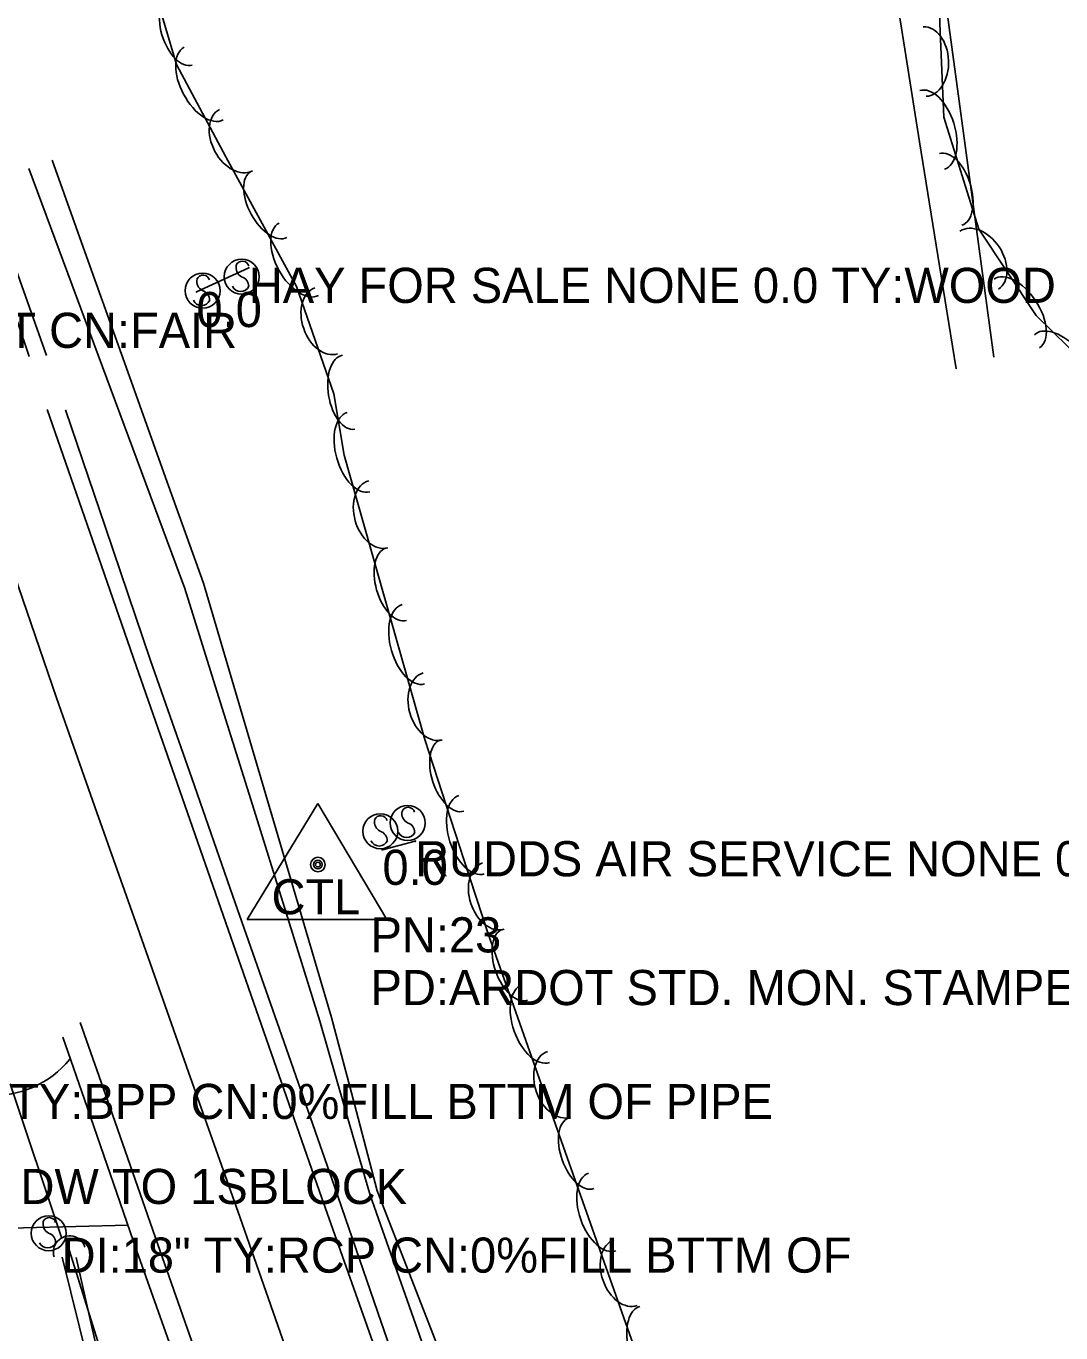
# Model space of a CAD drawing. Extents: x 954793 to 988390, y 1867850 to 1924428.
# Drawn here: x 960987.9 to 961135.1, y 1907909.1 to 1908095 of the extents above; entities that cross this region are included whole.
import ezdxf

# ---------------------------------------------------------------- set-up
doc = ezdxf.new("R2010")
doc.units = 0
for name, color, linetype in [('S_CROSS_DRAIN', 7, 'Continuous'), ('S_DITCHLINE', 7, 'Continuous'), ('S_DRG_PT_SYM', 7, 'Continuous'), ('S_DRIVEWAY', 7, 'Continuous'), ('S_EDGE_PAVEMENT', 7, 'Continuous'), ('S_MSC_PT_SYM', 7, 'Continuous'), ('S_PAVEMENT_CROWN', 7, 'Continuous'), ('S_PRIMARY_CTL', 7, 'Continuous'), ('S_PRIMARY_CTL_ANNOT', 7, 'Continuous'), ('S_SHOULDER', 7, 'Continuous'), ('S_SIDE_DRAIN', 7, 'Continuous'), ('S_SIDE_DRAIN_ANNOT', 7, 'Continuous'), ('S_SIGN', 7, 'Continuous'), ('S_SIGN_ANNOT', 7, 'Continuous'), ('S_STREAM', 7, 'Continuous'), ('S_SURVEY_TEXT_ANNOT', 7, 'Continuous'), ('S_TREE', 7, 'Continuous')]:
    doc.layers.add(name, color=color, linetype=linetype)

msp = doc.modelspace()

# ---------------------------------------------------------------- linework, layer by layer
at = {"layer": 'S_CROSS_DRAIN'}
msp.add_arc((960994.07, 1907920.56), 2.3, 17.5715, 197.9007, dxfattribs=at)
at = {"layer": 'S_DITCHLINE'}
for points in [[(961120.18, 1908046.24), (961117.58, 1908062.4), (961114.99, 1908078.56), (961112.4, 1908094.72), (961109.81, 1908110.89), (961108.89, 1908125.62), (961107.98, 1908140.34), (961107.06, 1908155.07), (961106.15, 1908169.8)], [(961125.53, 1908047.89), (961123.08, 1908066.11), (961120.62, 1908084.33), (961118.16, 1908102.55), (961115.7, 1908120.76), (961113.87, 1908144.76), (961112.04, 1908168.77)], [(961086.29, 1907809.45), (961077.46, 1907828.5), (961068.63, 1907847.55), (961060.62, 1907865.61), (961052.6, 1907883.67), (961044.73, 1907906.16), (961036.85, 1907928.66), (961033.25, 1907941.04), (961029.65, 1907953.43), (961024.86, 1907968.82), (961020.07, 1907984.22), (961015.27, 1907999.61), (961010.48, 1908015.01), (961004.93, 1908029.95), (960999.38, 1908044.89), (960993.83, 1908059.83), (960988.28, 1908074.77)], [(961090.06, 1907810.64), (961081.31, 1907830.06), (961072.56, 1907849.47), (961063.88, 1907867.06), (961055.21, 1907884.64), (961046.51, 1907906.95), (961037.82, 1907929.26), (961034.58, 1907941.59), (961031.34, 1907953.93), (961026.79, 1907969.38), (961022.23, 1907984.83), (961017.67, 1908000.29), (961013.12, 1908015.74), (961007.73, 1908030.79), (961002.35, 1908045.84), (960996.97, 1908060.89), (960991.59, 1908075.94)], [(961000.39, 1907889.95), (960996.7, 1907904.89), (960993.01, 1907919.82)], [(961001.9, 1907889.09), (960998.45, 1907904.44), (960995, 1907919.8)]]:
    msp.add_lwpolyline(points, dxfattribs=at)
at = {"layer": 'S_DRG_PT_SYM'}
msp.add_lwpolyline([(960992.94, 1907922.62), (960992.94, 1907922.67), (960992.94, 1907922.62), (960992.89, 1907922.62), (960992.94, 1907922.62), (960992.94, 1907922.57), (960992.94, 1907922.62), (960992.99, 1907922.62)], dxfattribs=at)
msp.add_lwpolyline([(960992.94, 1907922.62), (960992.9, 1907922.61), (960992.94, 1907922.62), (960992.96, 1907922.57), (960992.94, 1907922.62), (960992.99, 1907922.64), (960992.94, 1907922.62), (960992.93, 1907922.67)], close=True, dxfattribs=at)
msp.add_lwpolyline([(960992.94, 1907922.62), (960992.9, 1907922.61), (960992.94, 1907922.62), (960992.96, 1907922.57), (960992.94, 1907922.62), (960992.99, 1907922.64), (960992.94, 1907922.62), (960992.93, 1907922.67)], close=True, dxfattribs=at)
at = {"layer": 'S_DRIVEWAY'}
msp.add_lwpolyline([(960868.16, 1907986.44), (960867.02, 1907951.11), (960902.33, 1907942.86), (960948.57, 1907928.41), (960971.21, 1907923.92), (960980.01, 1907923.8), (961002.4, 1907924.38)], dxfattribs=at)
msp.add_ellipse((960983.38, 1907956.59), major_axis=(10.44, 8.94), ratio=0.999201, start_param=3.942198, end_param=4.899179, dxfattribs=at)
at = {"layer": 'S_EDGE_PAVEMENT'}
for points in [[(960988.31, 1908048), (960983.36, 1908062.66), (960976.4, 1908083.29), (960969.35, 1908104.71), (960962.29, 1908126.13), (960956.19, 1908144.98), (960950.73, 1908161.82)], [(961101.03, 1907724.95), (961098.95, 1907730.96), (961092.24, 1907750.45), (961085.52, 1907769.95), (961077.97, 1907791.51), (961070.42, 1907813.07), (961064, 1907831.48), (961057.58, 1907849.89), (961050.38, 1907870.36), (961043.18, 1907890.83), (961036.4, 1907910), (961029.63, 1907929.18), (961022.42, 1907949.87), (961015.21, 1907970.56), (961009.38, 1907987.28), (961003.56, 1908004), (960996.94, 1908023.02), (960990.87, 1908040.47)], [(961093.44, 1907672.76), (961091.85, 1907677.33), (961083.85, 1907700.53), (961075.84, 1907723.73), (961069.24, 1907742.76), (961062.63, 1907761.78), (961055.09, 1907783.45), (961047.55, 1907805.13), (961041.02, 1907823.69), (961034.5, 1907842.26), (961027.28, 1907862.75), (961020.06, 1907883.25), (961013.34, 1907902.44), (961006.61, 1907921.64), (960999.45, 1907942.16), (960995.59, 1907953.21)]]:
    msp.add_lwpolyline(points, dxfattribs=at)
at = {"layer": 'S_MSC_PT_SYM'}
for points in [[(961019.57, 1908060.63), (961019.57, 1908060.68), (961019.57, 1908060.63), (961019.52, 1908060.63), (961019.57, 1908060.63), (961019.57, 1908060.58), (961019.57, 1908060.63), (961019.62, 1908060.63)], [(961012.13, 1908057.19), (961012.13, 1908057.24), (961012.13, 1908057.19), (961012.08, 1908057.19), (961012.13, 1908057.19), (961012.13, 1908057.14), (961012.13, 1908057.19), (961012.18, 1908057.19)], [(961043.23, 1907979.03), (961043.23, 1907979.08), (961043.23, 1907979.03), (961043.18, 1907979.03), (961043.23, 1907979.03), (961043.23, 1907978.98), (961043.23, 1907979.03), (961043.28, 1907979.03)], [(961038.58, 1907977.81), (961038.58, 1907977.86), (961038.58, 1907977.81), (961038.53, 1907977.81), (961038.58, 1907977.81), (961038.58, 1907977.76), (961038.58, 1907977.81), (961038.63, 1907977.81)]]:
    msp.add_lwpolyline(points, dxfattribs=at)
for points in [[(961019.57, 1908060.63), (961019.59, 1908060.58), (961019.57, 1908060.63), (961019.61, 1908060.65), (961019.57, 1908060.63), (961019.54, 1908060.67), (961019.57, 1908060.63), (961019.52, 1908060.6)], [(961019.57, 1908060.63), (961019.59, 1908060.58), (961019.57, 1908060.63), (961019.61, 1908060.65), (961019.57, 1908060.63), (961019.54, 1908060.67), (961019.57, 1908060.63), (961019.52, 1908060.6)], [(961012.13, 1908057.19), (961012.15, 1908057.15), (961012.13, 1908057.19), (961012.17, 1908057.21), (961012.13, 1908057.19), (961012.11, 1908057.24), (961012.13, 1908057.19), (961012.08, 1908057.17)], [(961012.13, 1908057.19), (961012.15, 1908057.15), (961012.13, 1908057.19), (961012.17, 1908057.21), (961012.13, 1908057.19), (961012.11, 1908057.24), (961012.13, 1908057.19), (961012.08, 1908057.17)], [(961043.23, 1907979.03), (961043.24, 1907978.98), (961043.23, 1907979.03), (961043.28, 1907979.04), (961043.23, 1907979.03), (961043.22, 1907979.08), (961043.23, 1907979.03), (961043.18, 1907979.02)], [(961043.23, 1907979.03), (961043.24, 1907978.98), (961043.23, 1907979.03), (961043.28, 1907979.04), (961043.23, 1907979.03), (961043.22, 1907979.08), (961043.23, 1907979.03), (961043.18, 1907979.02)], [(961038.58, 1907977.81), (961038.59, 1907977.76), (961038.58, 1907977.81), (961038.62, 1907977.82), (961038.58, 1907977.81), (961038.56, 1907977.85), (961038.58, 1907977.81), (961038.53, 1907977.79)], [(961038.58, 1907977.81), (961038.59, 1907977.76), (961038.58, 1907977.81), (961038.62, 1907977.82), (961038.58, 1907977.81), (961038.56, 1907977.85), (961038.58, 1907977.81), (961038.53, 1907977.79)]]:
    msp.add_lwpolyline(points, close=True, dxfattribs=at)
at = {"layer": 'S_PAVEMENT_CROWN'}
msp.add_lwpolyline([(961110.09, 1907660.76), (961102.93, 1907681.67), (961095.04, 1907704.26), (961087.14, 1907726.85), (961080.28, 1907746.59), (961073.41, 1907766.32), (961066.26, 1907787.67), (961059.1, 1907809.02), (961052.49, 1907827.52), (961045.88, 1907846.02), (961038.87, 1907866.42), (961031.86, 1907886.81), (961025.07, 1907906.18), (961018.28, 1907925.55), (961011, 1907946.17), (961003.73, 1907966.78), (960997.97, 1907983.11), (960992.22, 1907999.43), (960985.59, 1908018.85), (960978.97, 1908038.26), (960972.25, 1908058.26), (960965.52, 1908078.27), (960958.29, 1908100.22)], dxfattribs=at)
at = {"layer": 'S_PRIMARY_CTL'}
for p, q in [((961029.39, 1907984.4), (961019.35, 1907967.89)), ((961029.39, 1907984.4), (961039.21, 1907967.89)), ((961019.35, 1907967.89), (961039.21, 1907967.89))]:
    msp.add_line(p, q, dxfattribs=at)
for radius in [1.04, 0.609, 0.344]:
    msp.add_circle((961029.39, 1907975.7), radius, dxfattribs=at)
at = {"layer": 'S_SHOULDER'}
for points in [[(960990.81, 1908048.13), (960985.38, 1908063.42), (960978, 1908084.23), (960970.85, 1908105.16)], [(961102.9, 1907726.86), (961101.13, 1907732.03), (961094.39, 1907751.2), (961087.65, 1907770.38), (961080.11, 1907791.95), (961072.57, 1907813.51), (961066.16, 1907832.07), (961059.75, 1907850.62), (961052.41, 1907870.94), (961045.06, 1907891.25), (961038.41, 1907910.56), (961031.75, 1907929.88), (961024.53, 1907950.54), (961017.31, 1907971.19), (961011.44, 1907987.98), (961005.58, 1908004.76), (960999.17, 1908023.68), (960993.5, 1908040.43)], [(961090.28, 1907673.03), (961088.95, 1907676.9), (961081.17, 1907699.77), (961073.39, 1907722.64), (961066.82, 1907741.75), (961060.24, 1907760.86), (961052.8, 1907782.61), (961045.37, 1907804.35), (961038.65, 1907822.9), (961031.93, 1907841.44), (961024.64, 1907861.7), (961017.35, 1907881.96), (961010.5, 1907901.32), (961003.65, 1907920.68), (960996.57, 1907941.18), (960993.13, 1907951.13)]]:
    msp.add_lwpolyline(points, dxfattribs=at)
at = {"layer": 'S_SIDE_DRAIN'}
msp.add_line((960992.94, 1907922.62), (960985.63, 1907944.49), dxfattribs=at)
msp.add_lwpolyline([(960992.94, 1907922.62), (960985.63, 1907944.49)], dxfattribs=at)
msp.add_lwpolyline([(960992.94, 1907922.62), (960985.63, 1907944.49)], dxfattribs=at)
at = {"layer": 'S_SIGN'}
for p, q in [((961019.57, 1908060.63), (961012.13, 1908057.19)), ((961043.23, 1907979.03), (961038.58, 1907977.81))]:
    msp.add_line(p, q, dxfattribs=at)
for points in [[(961019.57, 1908060.63), (961012.13, 1908057.19)], [(961019.57, 1908060.63), (961012.13, 1908057.19)], [(961043.23, 1907979.03), (961038.58, 1907977.81)], [(961043.23, 1907979.03), (961038.58, 1907977.81)]]:
    msp.add_lwpolyline(points, dxfattribs=at)
for centre in [(961018.56, 1908059.35), (961012.99, 1908057.37), (961042.17, 1907981.63), (961038.27, 1907980.45), (960991.11, 1907923.24)]:
    msp.add_circle(centre, 2.49, dxfattribs=at)
for centre, radius, start, end in [((961019.25, 1908060.67), 1.5, 167.1196, 241.9813), ((961018.64, 1908060.62), 0.95, 16.5258, 156.8957), ((961013.68, 1908058.7), 1.5, 167.1196, 241.9813), ((961013.07, 1908058.64), 0.95, 16.5258, 156.8957), ((961018.41, 1908058.53), 1.28, 204.641, 335.359), ((961018.15, 1908058.01), 1.4, 358.6529, 73.7063), ((961012.84, 1908056.55), 1.28, 204.641, 335.359), ((961012.58, 1908056.03), 1.4, 358.6529, 73.7063), ((961042.24, 1907982.9), 0.95, 16.5258, 156.8957), ((961038.95, 1907981.77), 1.5, 167.1196, 241.9813), ((961038.34, 1907981.71), 0.95, 16.5258, 156.8957), ((961042.85, 1907982.96), 1.5, 167.1196, 241.9813), ((961041.76, 1907980.29), 1.4, 358.6529, 73.7063), ((961037.85, 1907979.1), 1.4, 358.6529, 73.7063), ((961042.02, 1907980.81), 1.28, 204.641, 335.359), ((961038.11, 1907979.62), 1.28, 204.641, 335.359), ((960991.79, 1907924.57), 1.5, 167.1196, 241.9813), ((960991.18, 1907924.51), 0.95, 16.5258, 156.8957), ((960990.69, 1907921.9), 1.4, 358.6529, 73.7063), ((960990.95, 1907922.42), 1.28, 204.641, 335.359)]:
    msp.add_arc(centre, radius, start, end, dxfattribs=at)
at = {"layer": 'S_STREAM'}
msp.add_lwpolyline([(960993.83, 1907921.5), (960998.1, 1907907.84), (961001.5, 1907896.01), (961004.13, 1907884.53)], dxfattribs=at)
at = {"layer": 'S_TREE'}
for points in [[(961086.28, 1908169.97), (961099.08, 1908160.52), (961110.14, 1908139.45), (961118.02, 1908113.22), (961117.87, 1908095.41), (961118.42, 1908082.08), (961123.4, 1908066.14), (961131.57, 1908053.82), (961145.33, 1908040.36), (961157.39, 1908031.51), (961167.09, 1908024.91), (961170.59, 1908022.28), (961187.13, 1908017.84), (961194.41, 1908021.9), (961203.96, 1908029.4), (961213.99, 1908034.64), (961219.96, 1908036.62), (961221.01, 1908037.13)], [(961096.05, 1907831.93), (961084.06, 1907851.36), (961078.6, 1907869.3), (961079.14, 1907886.02), (961074.28, 1907907.29), (961062.33, 1907941.13), (961053.62, 1907965.85), (961050.16, 1907976.42), (961044.61, 1907993.49), (961033.11, 1908033.95), (961031.66, 1908042.69), (961026.37, 1908057.98), (961016.3, 1908076.44), (961009.27, 1908089.57), (961005.94, 1908100.79)]]:
    msp.add_lwpolyline(points, dxfattribs=at)
for centre, major_axis, ratio in [((961009.99, 1908094.61), (1.52, -5.13), 0.540699), ((961115.71, 1908089.98), (-0.2, 4.95), 0.685311), ((961013.14, 1908086.84), (2.77, -5.17), 0.55008), ((961116.77, 1908080.25), (-1.75, 5.6), 0.55008), ((961017.74, 1908078.8), (2.34, -4.37), 0.685311), ((961119.41, 1908071.78), (-1.59, 5.1), 0.540699), ((961022.43, 1908069.64), (2.56, -4.69), 0.540699), ((961026.68, 1908061.85), (2.81, -5.15), 0.55008), ((961123.47, 1908061.72), (-2.74, 4.13), 0.685311), ((961128.81, 1908054.14), (-3.24, 4.89), 0.55008), ((961030.58, 1908053.08), (1.62, -4.68), 0.685311), ((961135.14, 1908047.36), (-3.82, 3.74), 0.540699), ((961033.77, 1908042.91), (0.87, -5.27), 0.540699), ((961035.18, 1908034.4), (1.6, -5.64), 0.55008), ((961037.97, 1908025.56), (1.35, -4.77), 0.685311), ((961040.53, 1908015.58), (1.46, -5.14), 0.540699), ((961042.96, 1908007.05), (1.6, -5.64), 0.55008), ((961045.74, 1907998.21), (1.35, -4.77), 0.685311), ((961048.5, 1907988.38), (1.65, -5.08), 0.540699), ((961051.25, 1907979.94), (1.82, -5.58), 0.55008), ((961054.37, 1907971.22), (1.54, -4.71), 0.685311), ((961057.42, 1907961.44), (1.78, -5.04), 0.540699), ((961060.37, 1907953.07), (1.95, -5.53), 0.55008), ((961063.69, 1907944.43), (1.65, -4.67), 0.685311), ((961066.87, 1907934.62), (1.78, -5.04), 0.540699), ((961069.83, 1907926.26), (1.95, -5.53), 0.55008), ((961073.16, 1907917.62), (1.65, -4.67), 0.685311), ((961076.39, 1907907.58), (1.19, -5.21), 0.540699)]:
    msp.add_ellipse(centre, major_axis=major_axis, ratio=ratio, start_param=3.141593, end_param=6.283185, dxfattribs=at)

# ---------------------------------------------------------------- texts
at = {"layer": 'S_PRIMARY_CTL'}
msp.add_text('CTL', height=5, rotation=360, dxfattribs=at).set_placement((961022.8, 1907968.62))
at = {"layer": 'S_PRIMARY_CTL_ANNOT'}
for s, p in [('PN:23', (961036.89, 1907963.2)), ('PD:ARDOT STD. MON. STAMPED PN:23', (961036.89, 1907955.7))]:
    msp.add_text(s, height=5, dxfattribs=at).set_placement(p)
at = {"layer": 'S_SIDE_DRAIN_ANNOT'}
for s, p in [('TY:BPP CN:0%FILL BTTM OF PIPE', (960985.63, 1907939.49)), ('DI:18" TY:RCP CN:0%FILL BTTM OF', (960992.94, 1907917.62))]:
    msp.add_text(s, height=5, dxfattribs=at).set_placement(p)
at = {"layer": 'S_SIGN_ANNOT'}
for s, p in [('HAY FOR SALE NONE 0.0 TY:WOOD', (961019.57, 1908055.63)), ('0.0', (961012.13, 1908052.19)), ('RUDDS AIR SERVICE NONE 0.0', (961043.23, 1907974.03)), ('0.0', (961038.58, 1907972.81))]:
    msp.add_text(s, height=5, dxfattribs=at).set_placement(p)
at = {"layer": 'S_SURVEY_TEXT_ANNOT'}
for s, p in [(' 3.0 NET 2BARB MET POST CN:FAIR', (960903.1, 1908049.23)), ('GR DW TO 1SBLOCK', (960975.21, 1907927.39))]:
    msp.add_text(s, height=5, dxfattribs=at).set_placement(p)

doc.saveas('drawing.dxf')
